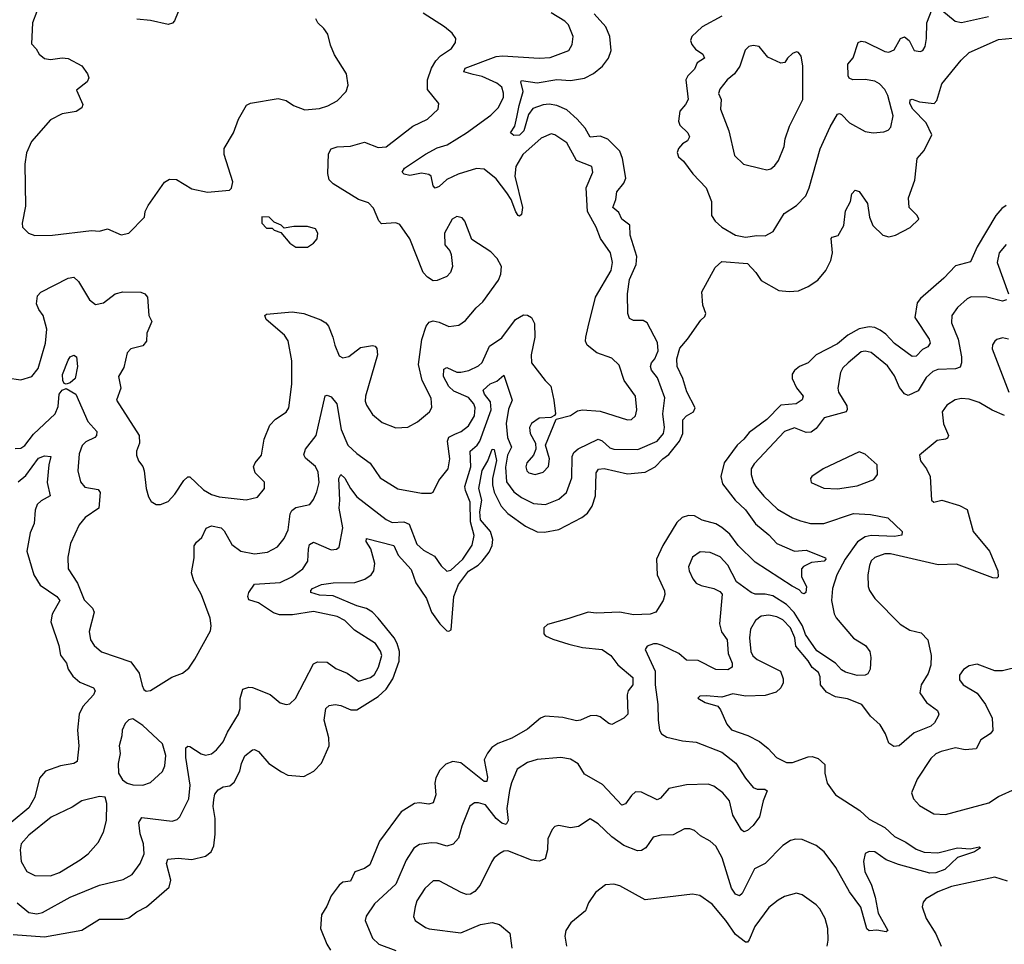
# Model space of a CAD drawing. Extents: x 1839239 to 1929705, y 762242 to 910352.
# Tile 403 of 429: x 1878688 to 1883704, y 899904 to 904611. Entities that reach past the tile are written whole.
import ezdxf

# ---------------------------------------------------------------- set-up
doc = ezdxf.new("R2010")
doc.units = 0

msp = doc.modelspace()

# ---------------------------------------------------------------- linework, layer by layer
at = {"layer": '0CON10XD'}
for points in [[(1879533.3, 904745), (1879476.7, 904605), (1879466.1, 904593.9), (1879445, 904586.7), (1879355, 904607.1), (1879285, 904613.1)], [(1878625, 902788.5), (1878695, 902777.3), (1878750, 902795), (1878783.3, 902835), (1878820, 902965), (1878827.5, 903035), (1878807.9, 903105), (1878785.6, 903135), (1878773.3, 903165), (1878780, 903205), (1878795.5, 903224.5), (1878935, 903295.8), (1878965, 903300), (1878987.6, 903277.6), (1879044.4, 903184.4), (1879075, 903161.4), (1879115, 903170), (1879174.5, 903215.5), (1879214.5, 903225.5), (1879305, 903223.5), (1879325.3, 903215.3), (1879338.9, 903198.9), (1879345.7, 903105.7), (1879361.2, 903075), (1879336.5, 903015), (1879334.3, 902975), (1879315, 902950.8), (1879255, 902935.8), (1879235.8, 902915), (1879219.7, 902840.3), (1879191.9, 902795), (1879204.4, 902735), (1879181.4, 902675), (1879296.4, 902495), (1879298.6, 902455), (1879283.8, 902415), (1879283.8, 902395), (1879293.8, 902365), (1879316.1, 902336.1), (1879323.3, 902315), (1879332.5, 902225), (1879345, 902182.5), (1879358.8, 902158.8), (1879383, 902143), (1879405, 902142.5), (1879445, 902159.2), (1879478, 902195), (1879524.4, 902265.6), (1879545, 902283.8), (1879555, 902283.3), (1879585.5, 902255.5), (1879625, 902218.1), (1879665, 902194.4), (1879705, 902182.5), (1879842.7, 902167.3), (1879899.7, 902180.3), (1879935.8, 902225), (1879935, 902256.7), (1879888, 902305), (1879879.2, 902335), (1879887.5, 902355), (1879919.4, 902395), (1879933.6, 902476.4), (1879963.4, 902546.6), (1879991.7, 902578.3), (1880045, 902614), (1880060, 902635), (1880075.5, 902755), (1880074.6, 902875), (1880055.5, 902975.5), (1880038, 903005), (1879943.8, 903085), (1879937.5, 903105), (1879945, 903112.5), (1880076.5, 903123.5), (1880135, 903115.4), (1880222.5, 903082.5), (1880247.8, 903067.8), (1880261.3, 903051.3), (1880284.4, 902995), (1880293.5, 902953.5), (1880315, 902900), (1880335, 902889.2), (1880365, 902895.7), (1880425, 902942.5), (1880485, 902953.3), (1880499.3, 902949.3), (1880508, 902938), (1880510.8, 902905), (1880450, 902695), (1880448.6, 902668.6), (1880455, 902648.8), (1880485, 902602), (1880535, 902561.4), (1880605, 902534.2), (1880665, 902537.5), (1880715, 902564.2), (1880775.8, 902615), (1880787.3, 902637.3), (1880784.4, 902685), (1880739.1, 902775), (1880720.4, 902855), (1880736.2, 902983.8), (1880759.1, 903050.9), (1880775, 903071.2), (1880795, 903078), (1880825, 903072), (1880875, 903050), (1880925, 903056), (1880959.7, 903080.3), (1881014, 903145), (1881047.5, 903175), (1881127.5, 903285), (1881139.2, 903315), (1881142, 903355), (1881120.8, 903395), (1881088.6, 903428.6), (1880992.1, 903492.1), (1880956, 903585), (1880943, 903603), (1880915, 903608.6), (1880891.2, 903595), (1880852, 903525), (1880853.3, 903465), (1880880, 903435), (1880885.9, 903415.9), (1880893.3, 903355), (1880883.3, 903325), (1880865, 903303.3), (1880815, 903283.3), (1880795, 903282.5), (1880765, 903300), (1880743.4, 903323.4), (1880675.6, 903495), (1880625, 903568.8), (1880605, 903577.1), (1880531.5, 903571.5), (1880517.5, 903587.5), (1880490.9, 903650.9), (1880465, 903678.1), (1880415, 903696.4), (1880285, 903775.6), (1880265, 903795.8), (1880257.6, 903827.6), (1880261.2, 903928.8), (1880275, 903954.5), (1880305, 903963.8), (1880373, 903967), (1880445, 903988.1), (1880515, 903960), (1880555, 903964.4), (1880691.2, 904068.8), (1880766.1, 904103.9), (1880820, 904155), (1880823.8, 904185), (1880766.4, 904256.4), (1880766.6, 904305), (1880785.4, 904364.6), (1880808, 904402), (1880832.7, 904427.3), (1880888.1, 904465), (1880909.2, 904495), (1880910, 904515), (1880891.7, 904541.7), (1880851.9, 904575), (1880744.4, 904645)], [(1878665, 902427.8), (1878695, 902429.4), (1878715, 902444.3), (1878758.8, 902501.2), (1878868.7, 902605), (1878885, 902641.2), (1878890, 902705), (1878905, 902725.4), (1878925, 902733.5), (1878974.6, 902705), (1879035.4, 902565), (1879081.1, 902515), (1879079.5, 902495), (1879070.5, 902485), (1879025, 902462.2), (1879006.7, 902443.3), (1878991.1, 902401.1), (1878983.8, 902315), (1878997.8, 902257.8), (1879020.9, 902230.9), (1879088.7, 902218.7), (1879098.6, 902205), (1879091.4, 902125), (1879022.6, 902077.4), (1878991.2, 902038.8), (1878948.1, 901945), (1878933.9, 901875), (1878935.5, 901815), (1878983.4, 901743.4), (1879017.7, 901657.7), (1879058.9, 901615), (1879068.1, 901595), (1879043, 901497), (1879048.6, 901455), (1879067.5, 901425), (1879105, 901393.1), (1879255, 901342.5), (1879297.1, 901285), (1879312.3, 901222.3), (1879321.2, 901201.2), (1879333, 901193), (1879355, 901196.7), (1879463.8, 901263.8), (1879517.5, 901285), (1879550.3, 901309.7), (1879581.4, 901355), (1879660.3, 901499.7), (1879664.3, 901525), (1879659.4, 901565), (1879614, 901684), (1879575.5, 901755), (1879562.9, 901795), (1879577.8, 901872.2), (1879577.6, 901932.4), (1879589.1, 901950.9), (1879616.9, 901975), (1879637.9, 902022.1), (1879666.1, 902033.9), (1879715, 902024.5), (1879729.9, 902009.9), (1879769.1, 901939.1), (1879815, 901905.5), (1879885, 901892.1), (1879950.2, 901899.8), (1880001.7, 901928.3), (1880035, 901970.8), (1880055.4, 902015), (1880066.2, 902095), (1880075, 902113.1), (1880095, 902127.7), (1880167, 902143), (1880185, 902168), (1880201.8, 902208.2), (1880213.8, 902255), (1880208.5, 902308.5), (1880195, 902336.9), (1880145, 902378.6), (1880135.6, 902395.6), (1880144.4, 902425), (1880198.9, 902495), (1880245, 902696.2), (1880255, 902699.2), (1880275, 902690.9), (1880303.8, 902655), (1880325.3, 902525), (1880360.4, 902445), (1880405, 902402.7), (1880473, 902353), (1880525, 902278.6), (1880615, 902222.2), (1880735, 902200), (1880785, 902201.2), (1880795, 902206.7), (1880823.1, 902265), (1880870.9, 902325), (1880879.6, 902375), (1880867.6, 902465), (1880875, 902486.4), (1880905, 902501.3), (1880937.8, 902515), (1880975, 902543.8), (1881005.3, 902595), (1881008.9, 902635), (1881001.9, 902655), (1880975, 902687.9), (1880900, 902720), (1880875, 902743.5), (1880847.9, 902795), (1880848.5, 902831.5), (1880865, 902840), (1880915, 902816.9), (1880935, 902816), (1880975.8, 902825), (1881025, 902848.5), (1881045, 902865.7), (1881081.3, 902948.7), (1881145, 902991.5), (1881213.3, 903085), (1881255, 903108.1), (1881275, 903107.1), (1881295, 903095.8), (1881310.5, 903065), (1881313.3, 902995), (1881294.4, 902905), (1881295.7, 902865), (1881365, 902774), (1881394, 902745), (1881410, 902675), (1881417.5, 902605), (1881413, 902597), (1881393.3, 902586.7), (1881335, 902583.1), (1881295, 902555.7), (1881285.6, 902535), (1881288.1, 902505), (1881316, 902455), (1881317.5, 902425), (1881305.7, 902395), (1881271.1, 902355), (1881266.7, 902335), (1881272.2, 902315), (1881282.5, 902305), (1881315, 902295.5), (1881355, 902306.9), (1881382.8, 902337.2), (1881386.5, 902375), (1881367.5, 902445), (1881421.7, 902578.3), (1881493.9, 902596.1), (1881530.5, 902619.5), (1881555, 902625.8), (1881645, 902617.9), (1881785, 902574.5), (1881805, 902575.8), (1881825.6, 902594.4), (1881831.9, 902625), (1881825.5, 902695), (1881768.2, 902775), (1881741.7, 902851.7), (1881705, 902888.6), (1881628.8, 902915), (1881579.2, 902955), (1881571.4, 902975), (1881571.9, 902995), (1881585, 903047.5), (1881621.1, 903198.9), (1881701.2, 903335), (1881707.9, 903375), (1881698.5, 903425), (1881647, 903497), (1881625.4, 903555), (1881580.4, 903635), (1881573.2, 903755), (1881608.6, 903835), (1881603.2, 903863.2), (1881525, 903893.8), (1881475.8, 903985), (1881415, 904025.7), (1881395, 904029.4), (1881345, 904008.5), (1881251.5, 903925), (1881215.9, 903864.1), (1881210.8, 903815), (1881250, 903655), (1881245, 903620), (1881235, 903611.2), (1881227.5, 903615), (1881215, 903633.3), (1881192.2, 903695), (1881169.8, 903729.8), (1881115, 903801.5), (1881055, 903850), (1881015, 903853.6), (1880922.5, 903825), (1880865, 903797.9), (1880825, 903761.5), (1880805, 903754.2), (1880794.5, 903764.5), (1880785, 903814), (1880772.9, 903822.9), (1880735, 903830.3), (1880675, 903817.9), (1880646.7, 903825), (1880636.2, 903835), (1880649.2, 903855), (1880755, 903926.9), (1880815, 903958.4), (1880865.7, 903974.3), (1880965, 904034.6), (1881088.9, 904125), (1881125, 904162.2), (1881152.5, 904215), (1881153.6, 904236.4), (1881145, 904266.9), (1881118.3, 904288.3), (1881045, 904321.6), (1880997.7, 904332.3), (1880950, 904345), (1880957.5, 904365), (1881115, 904423.5), (1881147.6, 904427.6), (1881335, 904414.6), (1881390.7, 904419.3), (1881485, 904454.2), (1881502.9, 904485), (1881508.5, 904525), (1881484.3, 904585), (1881465, 904604.4), (1881395, 904645.6)], [(1878674.8, 900114.8), (1878735, 900066.2), (1878775, 900059.6), (1878805, 900066.8), (1878945.8, 900145), (1879095, 900205.4), (1879215, 900233.3), (1879260.6, 900259.4), (1879301.9, 900315), (1879323.3, 900365), (1879318.9, 900415), (1879302.8, 900467.2), (1879295.5, 900525), (1879310.6, 900549.4), (1879465, 900531.1), (1879491.1, 900538.9), (1879505, 900553.8), (1879549.7, 900645), (1879556.7, 900715), (1879534.2, 900855), (1879535.5, 900904.5), (1879545, 900912.9), (1879555, 900910.9), (1879613.4, 900873.4), (1879635, 900867.3), (1879665, 900874.6), (1879691.5, 900895), (1879725.3, 900934.7), (1879746.4, 900985), (1879802.7, 901075), (1879810.7, 901105), (1879811.2, 901155), (1879825, 901202.5), (1879855, 901213.6), (1879875, 901212.3), (1879965, 901176.7), (1880015, 901133.5), (1880045, 901125.8), (1880065, 901128), (1880092.9, 901155), (1880185, 901331.4), (1880205, 901342.2), (1880255, 901340), (1880298.6, 901308.6), (1880356, 901285), (1880415, 901243.8), (1880475, 901263.2), (1880495, 901277.5), (1880516, 901315), (1880532.8, 901375), (1880527.2, 901397.2), (1880500.8, 901435), (1880393.3, 901503.3), (1880345, 901552.1), (1880305, 901572.7), (1880185, 901598.6), (1880078, 901582), (1880011.1, 901581.1), (1879981.7, 901591.7), (1879905, 901642.7), (1879855, 901657.5), (1879850.6, 901675), (1879856.3, 901695), (1879885, 901738.2), (1880015, 901746.8), (1880075, 901775.4), (1880130, 901815), (1880156.7, 901855), (1880160.4, 901915), (1880165, 901939.2), (1880185, 901950.9), (1880275, 901912.5), (1880302.5, 901915), (1880315, 901926.7), (1880335.3, 902025), (1880316.2, 902125), (1880320, 902165), (1880314, 902275), (1880325, 902296), (1880345, 902277.5), (1880373.3, 902225), (1880405, 902182.5), (1880555, 902066.5), (1880585, 902052.1), (1880645, 902054.7), (1880672.9, 902042.9), (1880711.9, 901941.9), (1880745, 901910.8), (1880800.8, 901880.8), (1880835, 901830.8), (1880864.5, 901804.5), (1880885, 901808.1), (1880945.3, 901865), (1880993.2, 901936.8), (1881003.6, 901985), (1880985.1, 902055.1), (1880982.8, 902155), (1880958.5, 902215), (1880956.7, 902235), (1880987, 902335), (1880983.3, 902415), (1881018.6, 902445), (1881032.5, 902465), (1881090.4, 902625), (1881086.5, 902665), (1881056.2, 902705), (1881049.2, 902725), (1881085, 902757.4), (1881119.6, 902770.4), (1881155, 902801.2), (1881196.2, 902675), (1881178, 902628), (1881166.2, 902555), (1881173.2, 902485), (1881193, 902435), (1881173.8, 902395), (1881163, 902333), (1881167.9, 902257.9), (1881205, 902207.7), (1881245, 902179.2), (1881305, 902148.4), (1881367.1, 902142.9), (1881435, 902170.5), (1881473.5, 902205), (1881501.7, 902278.3), (1881502.5, 902387.5), (1881511.7, 902408.3), (1881532.7, 902427.3), (1881635, 902475.4), (1881655, 902467.1), (1881695, 902431.8), (1881715, 902424), (1881837.2, 902422.8), (1881935.6, 902465), (1881967.1, 902505), (1881972.9, 902535), (1881964.5, 902605), (1881975.5, 902685.5), (1881938, 902788), (1881907.5, 902827.5), (1881901.3, 902845), (1881906.1, 902863.9), (1881923.6, 902885), (1881941.2, 902925), (1881937.3, 902967.3), (1881885, 903067.5), (1881865, 903080.6), (1881815, 903080), (1881795, 903090), (1881785.8, 903115.8), (1881785.3, 903215), (1881795, 903288.8), (1881828.4, 903365), (1881832.6, 903405), (1881798.1, 903515), (1881796.2, 903565), (1881755.3, 903595.3), (1881740.1, 903630.1), (1881709.4, 903655), (1881724.7, 903695), (1881730, 903735), (1881765, 903778.9), (1881776.5, 903805), (1881759.3, 903905), (1881745, 903941.2), (1881685, 904002.5), (1881645, 904018.6), (1881595, 904012.9), (1881569, 904059), (1881528.8, 904105), (1881475, 904151.6), (1881425, 904174.3), (1881385, 904180.6), (1881355, 904177.8), (1881301.5, 904158.5), (1881280.7, 904129.3), (1881256.3, 904045), (1881235, 904022.5), (1881205, 904021.5), (1881188, 904035), (1881210.5, 904069.5), (1881221.6, 904115), (1881231.9, 904175), (1881252.9, 904245), (1881241.5, 904295), (1881245, 904302), (1881325, 904288.9), (1881425, 904306.6), (1881495, 904300.8), (1881565, 904313.3), (1881612.1, 904337.9), (1881656.7, 904375), (1881687.3, 904415), (1881701.5, 904455), (1881694.6, 904525), (1881673.3, 904575), (1881615, 904641.6)], [(1878776.4, 904653.6), (1878753.8, 904595), (1878748.3, 904488.3), (1878773, 904463), (1878787.5, 904435), (1878815, 904413.3), (1878845, 904408), (1878905, 904416.2), (1878935, 904413.3), (1879005.7, 904375.7), (1879033.3, 904335), (1879040, 904315), (1879032.5, 904295), (1878978.3, 904251.7), (1879009.3, 904179.3), (1879005, 904162.5), (1878975.8, 904144.2), (1878905, 904132), (1878845, 904100.8), (1878748.3, 903991.7), (1878723.9, 903933.9), (1878714.2, 903875), (1878717.6, 903662.4), (1878701.2, 903575), (1878702.5, 903555), (1878733.9, 903523.9), (1878765, 903512)], [(1882265, 904629), (1882165.5, 904575), (1882112, 904525), (1882106.1, 904505), (1882112.3, 904485), (1882131.2, 904461.2), (1882168.2, 904435), (1882177.1, 904415), (1882138.7, 904391.3), (1882125, 904359.4), (1882091.1, 904325), (1882082.1, 904305), (1882092.9, 904205), (1882080.5, 904179.5), (1882051.8, 904145), (1882044.5, 904095), (1882051.9, 904075), (1882091.1, 904035), (1882100, 904015), (1882089.4, 903995), (1882065, 903978.9), (1882045, 903955.7), (1882037.9, 903935), (1882045, 903913.3), (1882070.6, 903890.6), (1882116.7, 903826.7), (1882184.5, 903755), (1882212.7, 903685), (1882212.2, 903615), (1882231.4, 903585), (1882264.7, 903554.7), (1882334.1, 903514.1), (1882385, 903504.6), (1882443, 903513), (1882485, 903511.4), (1882527, 903533), (1882582.5, 903625), (1882645.4, 903664.6), (1882692.9, 903715), (1882710, 903755), (1882766, 903954), (1882817.1, 904065), (1882855, 904130), (1882865, 904134), (1882875, 904128.1), (1882915, 904085.5), (1882995, 904042.5), (1883035.6, 904034.4), (1883089.4, 904040.6), (1883112.1, 904047.9), (1883126.4, 904063.6), (1883138.5, 904121.5), (1883111, 904225), (1883095.9, 904255), (1883067.3, 904285), (1883045, 904298.7), (1882995, 904305.9), (1882932.5, 904305), (1882913.6, 904313.6), (1882908, 904325), (1882907.1, 904385), (1882933.3, 904416.7), (1882960, 904495), (1882975, 904501.4), (1882995, 904499.2), (1883095, 904448.8), (1883115, 904445.4), (1883142.4, 904457.6), (1883174.7, 904515.3), (1883195, 904523.6), (1883218.9, 904505), (1883244.7, 904454.7), (1883275, 904448.9), (1883288.6, 904455), (1883300, 904475), (1883308.2, 904515), (1883309.7, 904595), (1883335.8, 904664.2)], [(1883385, 904660), (1883453.3, 904603.3), (1883485, 904596.1), (1883622.6, 904627.4)], [(1878765, 903512), (1878855, 903514.4), (1879055, 903538.5), (1879095, 903534.4), (1879135, 903545.6), (1879205, 903516.2), (1879245, 903523.8), (1879323.8, 903605), (1879328, 903635), (1879342.5, 903665), (1879426.6, 903783.4), (1879450.9, 903799.1), (1879487.3, 903797.3), (1879565, 903750), (1879645, 903732.5), (1879757, 903743), (1879767, 903753), (1879773.6, 903786.4), (1879730.5, 903925), (1879730, 903955), (1879777.5, 904035), (1879802.5, 904105), (1879844.3, 904175.7), (1879865, 904185.8), (1880005, 904209.2), (1880045, 904200), (1880083.6, 904173.6), (1880141.5, 904151.5), (1880215, 904158.6), (1880257.6, 904172.4), (1880305, 904197.5), (1880351.2, 904245), (1880361.7, 904278.3), (1880352.9, 904335), (1880291.9, 904431.9), (1880271.2, 904481.2), (1880257.3, 904537.3), (1880237.1, 904567.1), (1880207.5, 904595), (1880197.5, 904615)], [(1878655, 899953.5), (1878815, 899941.8), (1879005, 899976.9), (1879095, 900031.4), (1879215, 900032.3), (1879245, 900038.8), (1879285, 900068.8), (1879335, 900094.5), (1879450, 900195), (1879458.9, 900231.1), (1879436.4, 900315), (1879442.6, 900337.4), (1879495, 900342.1), (1879565, 900335.4), (1879635, 900352.2), (1879664.5, 900375), (1879677.5, 900405), (1879683.6, 900465), (1879683.9, 900545), (1879674.7, 900605), (1879678, 900642), (1879682, 900668), (1879698.7, 900691.3), (1879724.5, 900705.5), (1879758.6, 900711.4), (1879781.2, 900728.8), (1879810, 900785), (1879818.8, 900825), (1879836, 900864), (1879875, 900894.2), (1879885, 900896), (1879905, 900885.7), (1879958.1, 900825), (1880021.4, 900781.4), (1880055, 900765.6), (1880135, 900758.9), (1880186.7, 900785), (1880225, 900826.9), (1880264.6, 900915), (1880263.8, 900955), (1880239.1, 901045), (1880247.5, 901105), (1880265, 901120.5), (1880295, 901125.5), (1880325, 901119.6), (1880375, 901097.7), (1880405, 901098.5), (1880513.8, 901165), (1880555, 901202.4), (1880589, 901255), (1880621.1, 901345), (1880622.4, 901395), (1880611.7, 901435), (1880595.2, 901465.2), (1880515.2, 901565.2), (1880485.5, 901595.5), (1880455, 901614.3), (1880405, 901626.8), (1880285, 901677.8), (1880215, 901682.1), (1880171.2, 901695), (1880170.8, 901705), (1880180, 901715), (1880225, 901735.5), (1880285.8, 901744.2), (1880395, 901745.9), (1880447.2, 901762.8), (1880479.2, 901785), (1880493.1, 901805), (1880497.3, 901842.7), (1880477.2, 901917.2), (1880452.9, 901955), (1880455, 901970), (1880595, 901934.5), (1880616.7, 901885), (1880682.6, 901812.6), (1880706.8, 901745), (1880760, 901665), (1880786.2, 901595), (1880828.6, 901535), (1880865, 901500.8), (1880875, 901498), (1880885.7, 901504.3), (1880899.5, 901675), (1880923.3, 901736.7), (1880975, 901803.7), (1881024.2, 901835), (1881043.5, 901855), (1881080, 901900), (1881095.2, 901935), (1881098.1, 901965), (1881086.1, 902005), (1881035.4, 902065), (1881032.8, 902105), (1881042.9, 902165), (1881026.5, 902225), (1881043.8, 902316.2), (1881073.8, 902366.2), (1881095, 902424), (1881105, 902423.8), (1881117.1, 902367.1), (1881096.2, 902276.2), (1881096.7, 902243.3), (1881105.9, 902205.9), (1881141.6, 902135), (1881175, 902097.8), (1881265, 902032.2), (1881325, 902004.2), (1881362.2, 902002.2), (1881435, 902015.4), (1881552.3, 902077.7), (1881580.2, 902099.8), (1881604.7, 902135.3), (1881622, 902188), (1881625.4, 902304.6), (1881636.2, 902323.8), (1881665, 902327.2), (1881785, 902298.4), (1881875, 902307.3), (1881926.2, 902335), (1881964.1, 902375), (1881995, 902397.8), (1882049.8, 902465), (1882065.6, 902505), (1882066.6, 902573.4), (1882085, 902594.6), (1882120, 902615), (1882129.2, 902635), (1882086.5, 902716.5), (1882066.1, 902785), (1882037.3, 902845), (1882035.4, 902885), (1882050.4, 902939.6), (1882090, 902985), (1882158.5, 903081.5), (1882179.1, 903100.9), (1882184, 903115), (1882167.9, 903157.9), (1882162.6, 903225), (1882230.8, 903349.2), (1882265, 903379.5), (1882395, 903369.2), (1882438.2, 903325), (1882465, 903282.9), (1882555, 903232.1), (1882607.4, 903227.4), (1882655, 903231.1), (1882705, 903252.6), (1882753.3, 903285), (1882794.4, 903335), (1882819.4, 903385), (1882829.5, 903425), (1882822.7, 903497.3), (1882826.2, 903503.8), (1882857.3, 903512.7), (1882887.3, 903562.7), (1882895, 903638.8), (1882920, 903685), (1882927.5, 903725), (1882945, 903743.8), (1882965, 903736.2), (1883007.8, 903675), (1883017.8, 903605), (1883033.4, 903563.4), (1883084.5, 903514.5), (1883115, 903505.6), (1883149.2, 903515), (1883225, 903552.5), (1883268.8, 903595), (1883260.8, 903615), (1883219.2, 903655), (1883215.2, 903705), (1883248.8, 903795), (1883259.4, 903905), (1883295.2, 903944.8), (1883334.6, 904025), (1883306.2, 904086.2), (1883238.1, 904155), (1883222.5, 904185), (1883225, 904202.5), (1883235, 904205.8), (1883272.7, 904192.7), (1883346.2, 904185), (1883360.2, 904199.8), (1883386.2, 904285), (1883484.7, 904405.3), (1883525, 904444), (1883675, 904510), (1883745, 904517.8)], [(1882495, 903847.5), (1882515, 903851.5), (1882535, 903868.1), (1882552.9, 903895), (1882581.8, 903965), (1882588.1, 904005), (1882610.4, 904069.6), (1882677.5, 904205), (1882677, 904377), (1882668.8, 904425), (1882655, 904443.3), (1882645, 904446.7), (1882625, 904438.8), (1882598.9, 904415), (1882586.6, 904393.4), (1882565, 904389.7), (1882499.6, 904419.6), (1882455, 904474), (1882425, 904479.2), (1882403.3, 904475), (1882383.3, 904456.7), (1882356.9, 904375), (1882330, 904335), (1882292.5, 904305), (1882255, 904258), (1882248.6, 904235), (1882260.9, 904205), (1882257.5, 904155), (1882300, 904045), (1882329.1, 903919.1), (1882375.7, 903875.7), (1882465, 903854.3), (1882495, 903847.5)], [(1883714.1, 903665.9), (1883690.6, 903649.4), (1883660.9, 903615), (1883565, 903455.6), (1883531.4, 903378.6), (1883455, 903357.3), (1883395.5, 903294.5), (1883277.4, 903192.6), (1883260.2, 903169.8), (1883248.9, 903095), (1883320.5, 902985), (1883325.8, 902964.2), (1883314.5, 902945.5), (1883288, 902932), (1883255, 902897.5), (1883235, 902896.7), (1883145, 902962.9), (1883100.7, 903010.7), (1883071.4, 903031.4), (1883043.8, 903043.8), (1883015, 903047.9), (1882965, 903036.6), (1882907.2, 903005), (1882855, 902960.4), (1882745, 902904.7), (1882705, 902863.6), (1882660, 902845), (1882635.4, 902824.6), (1882624, 902806), (1882623.3, 902785), (1882645, 902737.8), (1882678.5, 902695), (1882674, 902676), (1882643.8, 902656.2), (1882565, 902649.2), (1882494.5, 902575.5), (1882405, 902509.7), (1882377.8, 902475), (1882342.4, 902445), (1882277.1, 902355), (1882260, 902285), (1882268.9, 902248.9), (1882333.6, 902165), (1882386, 902116), (1882436.4, 902045), (1882505, 901987.9), (1882545, 901944.7), (1882635, 901905.7), (1882695, 901910), (1882792.3, 901872.3), (1882795.6, 901865), (1882786, 901855), (1882722, 901848), (1882681.8, 901828.2), (1882670, 901815), (1882671.4, 901775), (1882696, 901725), (1882693.3, 901695), (1882685, 901688.8), (1882675, 901692), (1882658.3, 901708.3), (1882623, 901727), (1882435, 901849.4), (1882348.5, 901935), (1882305, 901991.5), (1882265, 902026), (1882235, 902044.1), (1882165, 902063.9), (1882125, 902085.8), (1882095, 902086.8), (1882062.3, 902077.7), (1882035, 902052.3), (1881965, 901934.4), (1881932.9, 901865), (1881935.4, 901785), (1881973, 901703), (1881975.2, 901685.2), (1881966, 901655), (1881929.1, 901595), (1881900, 901585), (1881815, 901581.6), (1881745, 901595.3), (1881625, 901589.7), (1881585, 901595.5), (1881485, 901563.3), (1881377.3, 901532.7), (1881358.8, 901515), (1881358.8, 901485), (1881366.7, 901475), (1881405, 901457.1), (1881485, 901432.5), (1881555, 901414.6), (1881655, 901404.4), (1881699.6, 901375), (1881735, 901326.8), (1881811.9, 901261.9), (1881811.2, 901225), (1881788.5, 901195), (1881782.4, 901175), (1881785.9, 901075), (1881765.3, 901055), (1881705, 901023.8), (1881688.9, 901028.9), (1881645, 901062.5), (1881625, 901068.4), (1881595, 901066.6), (1881545, 901044.6), (1881525, 901042.1), (1881455, 901059.6), (1881365, 901065.5), (1881341.4, 901055), (1881275, 900998.7), (1881195, 900954), (1881123.6, 900926.4), (1881094.1, 900905.9)], [(1880155, 903453.3), (1880185.9, 903474.1), (1880203.3, 903495), (1880206.7, 903525), (1880195, 903546.2), (1880155, 903558), (1880085, 903558.8), (1880035, 903550), (1880020, 903565), (1879985, 903580), (1879960, 903605), (1879921.7, 903608.3), (1879922.5, 903575), (1879945, 903550), (1879975, 903550), (1879985, 903540), (1880018.3, 903528.3), (1880065, 903473.3), (1880095, 903453.8), (1880155, 903453.3)], [(1883713.2, 903466.8), (1883677.3, 903425), (1883667.3, 903375), (1883725.7, 903215)], [(1883715, 903184.4), (1883695, 903178.5), (1883615, 903198.2), (1883535, 903201.1), (1883515, 903190.6), (1883465, 903145.6), (1883437.1, 903105), (1883435, 903067.5), (1883468.5, 902985), (1883486.4, 902895), (1883486.1, 902863.9), (1883478.3, 902841.7), (1883455.8, 902834.2), (1883365, 902830), (1883339.9, 902820.1), (1883305, 902790.4), (1883265, 902722.5), (1883215, 902697.5), (1883195, 902707.3), (1883169.5, 902739.5), (1883145, 902798.1), (1883108.4, 902848.4), (1883025, 902917.3), (1882995, 902923.6), (1882975, 902919.5), (1882908.9, 902865), (1882881.9, 902838.1), (1882869.1, 902815), (1882856.7, 902735), (1882858.9, 902715), (1882901.2, 902645), (1882903.6, 902626.4), (1882897.5, 902615), (1882786, 902585), (1882745, 902530.8), (1882719.3, 902510.7), (1882695, 902510.5), (1882635, 902533.8), (1882585, 902514.4), (1882430.2, 902349.8), (1882414.2, 902325), (1882414.3, 902295), (1882425.7, 902255), (1882438.9, 902235), (1882479.5, 902185), (1882549.3, 902119.3), (1882624.7, 902074.7), (1882665, 902059.6), (1882717.2, 902047.2), (1882785, 902046.2), (1882935, 902097.6), (1883021.6, 902091.6), (1883111.2, 902075), (1883183.8, 902005), (1883182.3, 901987.7), (1883145, 901979.5), (1883025, 901984.7), (1882995, 901977.8), (1882956.5, 901953.5), (1882893.6, 901865), (1882850, 901785), (1882829.5, 901715), (1882824.4, 901654.4), (1882836.9, 901586.9), (1882846.8, 901566.8), (1882935, 901462.9), (1882996.7, 901425), (1883018.8, 901395), (1883024.2, 901365), (1883020, 901305), (1883009.1, 901280.9), (1882995, 901274.4), (1882955, 901273.3), (1882895, 901289.5), (1882875, 901301.5), (1882843.5, 901335), (1882749, 901399), (1882690.7, 901480.7), (1882675.5, 901525), (1882633.2, 901593.2), (1882595, 901634)], [(1883725, 902984.5), (1883695, 902990.8), (1883666.4, 902983.6), (1883656.1, 902973.9), (1883644.1, 902955.9), (1883641.2, 902935), (1883726.9, 902715)], [(1878925, 902755.5), (1878915, 902758.9), (1878908.2, 902775), (1878907.3, 902805), (1878935, 902878), (1878945, 902894), (1878965, 902903.8), (1878977.5, 902895), (1878983.5, 902845), (1878970.5, 902785), (1878945, 902762.7), (1878925, 902755.5)], [(1883705, 902596.9), (1883642.5, 902622.5), (1883575, 902662.9), (1883525, 902679.6), (1883485, 902682.5), (1883453.7, 902676.3), (1883410.5, 902649.5), (1883387.3, 902615), (1883393.8, 902553.8), (1883420, 902495), (1883415, 902481.2), (1883405, 902476), (1883361.3, 902468.7), (1883272.5, 902395), (1883276.2, 902365), (1883308, 902325), (1883325.7, 902285), (1883333.8, 902165), (1883345, 902155.6), (1883385, 902164.4), (1883475, 902138.1), (1883515, 902117.5), (1883545.7, 902005), (1883628.5, 901905), (1883670.8, 901805), (1883673.3, 901775), (1883665, 901768.8), (1883645, 901770), (1883459.7, 901839.7), (1883366.6, 901836.6), (1883125, 901892.5), (1883095, 901891.3), (1883045, 901873.6), (1883025, 901855.6), (1883016.8, 901833.2), (1883008.8, 901785), (1883010.7, 901725), (1883017.1, 901705), (1883044.3, 901664.3), (1883173.9, 901533.9), (1883222.8, 901502.8), (1883279.6, 901489.6), (1883313.8, 901453.8), (1883331.6, 901375), (1883329.6, 901325), (1883316.7, 901283.3), (1883280.6, 901225), (1883274.3, 901185), (1883306.7, 901135), (1883364.2, 901095), (1883370.8, 901075), (1883367.5, 901065), (1883347.6, 901032.4), (1883329.2, 901015), (1883245, 900981.5), (1883168.6, 900915), (1883140.4, 900910.4), (1883115, 900928), (1883098.2, 900975), (1883072, 901022), (1883022.2, 901065), (1882978.9, 901125), (1882905, 901154.6), (1882844.1, 901164.1), (1882798.5, 901188.5), (1882767.4, 901225), (1882765.2, 901265.2), (1882757.3, 901287.3), (1882725, 901313.6), (1882705, 901346.9), (1882642.5, 901422.5), (1882636.1, 901465), (1882615, 901515.7), (1882575, 901555.8), (1882545, 901571.6), (1882505, 901579.4), (1882466, 901574), (1882437.1, 901552.9), (1882411.6, 901508.4), (1882406, 901465), (1882412.2, 901395), (1882423.3, 901373.3), (1882445, 901354.5), (1882564.5, 901294.5), (1882578.1, 901255), (1882576.9, 901235), (1882565, 901210), (1882541.4, 901188.6), (1882485, 901171.5), (1882385, 901168), (1882321.4, 901178.6), (1882265, 901162), (1882185, 901168.8), (1882153.3, 901166.7), (1882143, 901157), (1882180, 901135), (1882245, 901116.7), (1882258.5, 901098.5), (1882290, 901025), (1882315, 900995.6), (1882397, 900967), (1882456.2, 900936.2), (1882501.4, 900901.4), (1882544.2, 900855), (1882595, 900830), (1882625, 900828.9), (1882705, 900858.9), (1882725, 900860.6), (1882755, 900850.8), (1882790.3, 900820.3), (1882790, 900775), (1882801.1, 900725), (1882844, 900665), (1882968.8, 900585), (1883015, 900540.5), (1883095, 900499.3), (1883145, 900453.6), (1883202.9, 900425), (1883255, 900388.5), (1883295, 900373.3), (1883365, 900369.5), (1883465, 900395.5), (1883529.2, 900390.8), (1883575, 900400), (1883582.5, 900395), (1883552.5, 900375), (1883464.6, 900345.4), (1883401.2, 900285), (1883355, 900268.6), (1883325, 900266), (1883165, 900310.2), (1883102.7, 900335), (1883045, 900374.5), (1883015, 900376.2), (1882995, 900365.7), (1882986.2, 900325), (1882993.2, 900275), (1883026.9, 900205), (1883046.1, 900143.9), (1883062, 900062), (1883111.2, 899975), (1883101.7, 899968.3), (1883055, 899976.5), (1883015, 899972.5), (1883003.8, 899983.8), (1882972.5, 900092.5), (1882915, 900171.2), (1882845.5, 900295), (1882786.7, 900375), (1882745, 900406.7), (1882675, 900437.8), (1882640.9, 900439.1), (1882615, 900432.9), (1882575, 900407.5), (1882485.6, 900315), (1882431.5, 900288.5), (1882367.9, 900162.1), (1882355, 900151.1), (1882335, 900159.1), (1882315, 900189.4), (1882266.3, 900345), (1882235, 900404.2), (1882205, 900430), (1882155.7, 900455.7), (1882125, 900483.8), (1882102.7, 900492.7), (1882075, 900492.5), (1882017.9, 900462.1), (1881955, 900460), (1881915, 900449.2), (1881878, 900395), (1881855, 900381.9), (1881835, 900379.5), (1881765, 900407.3), (1881705, 900451.8), (1881635, 900518), (1881595, 900542.5), (1881535, 900504.2), (1881495, 900497.5), (1881435, 900509.2), (1881415, 900503.8), (1881401.4, 900488.6), (1881379.4, 900440.6), (1881376.4, 900385), (1881365, 900339.2), (1881335, 900326.9), (1881295, 900332.9), (1881175, 900380.6), (1881155, 900378.1), (1881133.6, 900366.4), (1881105.6, 900344.4), (1881093.4, 900326.6), (1881034.5, 900205.5), (1881007.2, 900172.8), (1880985, 900160), (1880965, 900158.5), (1880937.4, 900167.4), (1880825, 900226.9), (1880795, 900227.8), (1880752.3, 900187.7), (1880712.1, 900125), (1880703.1, 900095), (1880694.4, 900045), (1880702.5, 900025), (1880755, 899989.4), (1880773.6, 899983.6), (1880935, 899962), (1881035, 900004.5), (1881095, 900015.3), (1881133.1, 900005), (1881185, 899961.2), (1881195.7, 899885)], [(1878680.8, 902259.2), (1878719, 902291), (1878785, 902379.6), (1878815, 902391.2), (1878847.7, 902387.7), (1878836.4, 902345), (1878828.9, 902255), (1878843.5, 902186.5), (1878797.9, 902162.1), (1878777.4, 902142.6), (1878767.9, 902115), (1878762.9, 902047.1), (1878741.1, 901998.9), (1878724.3, 901905), (1878760.5, 901785), (1878792.1, 901732.1), (1878878.1, 901675), (1878893.5, 901655), (1878853.7, 901585), (1878847.5, 901545), (1878887.7, 901425), (1878896.6, 901376.6), (1878926.1, 901336.1), (1878934.8, 901304.7), (1878958.5, 901268.5), (1878995, 901238.2), (1879065, 901209.4), (1879073.3, 901195), (1879065, 901174.5), (1879009.6, 901115), (1878991.1, 901075), (1878983.3, 900995), (1878990.4, 900915), (1878980.8, 900835), (1878965, 900824.1), (1878896.8, 900813.2), (1878819.2, 900785), (1878790, 900750), (1878765, 900652.9), (1878735, 900599.1), (1878645, 900524.7)], [(1882855, 902223.6), (1882955, 902237.9), (1883039.7, 902270.3), (1883058, 902295), (1883056.2, 902345), (1882995, 902400), (1882965, 902410.8), (1882782, 902325), (1882723.3, 902285), (1882716.7, 902275), (1882720, 902255), (1882785, 902225.7), (1882855, 902223.6)], [(1882595, 901634), (1882525, 901678.3), (1882485, 901686.7), (1882435, 901687.4), (1882414.6, 901694.6), (1882338.9, 901748.9), (1882295, 901834.2), (1882256.1, 901876.1), (1882205, 901899.1), (1882155, 901901.4), (1882115.6, 901874.4), (1882096, 901825), (1882099.2, 901805), (1882117.8, 901765), (1882135, 901743.5), (1882160.5, 901730.5), (1882223.8, 901715), (1882255, 901700.8), (1882266.6, 901686.6), (1882252.3, 901535), (1882263.2, 901495), (1882291.6, 901455), (1882297.4, 901385), (1882317.2, 901335), (1882318.5, 901315), (1882295, 901301.8), (1882235, 901303.1), (1882145, 901349.7), (1882085, 901350.8), (1882045.3, 901385.3), (1881961.2, 901425), (1881935, 901434.3), (1881917, 901433), (1881885, 901421.2), (1881874, 901405), (1881924.6, 901294.6), (1881925.2, 901225), (1881939.5, 901125), (1881940.2, 901045), (1881947.5, 900995), (1881957.5, 900975), (1881985, 900958.1), (1882065, 900939.6), (1882135, 900932.7), (1882265, 900881.6), (1882336.1, 900826.1), (1882385, 900750), (1882425, 900702.9), (1882445, 900694.4), (1882484.2, 900694.2), (1882496.7, 900685), (1882475.9, 900634.1), (1882456.1, 900553.9), (1882425, 900509.6), (1882395, 900483.5), (1882377.1, 900477.1), (1882365, 900487.5), (1882321.5, 900561.5), (1882304.5, 900635), (1882270, 900675), (1882225, 900710), (1882195, 900719.1), (1882085, 900716.7), (1881995, 900697.3), (1881951.9, 900648.1), (1881935, 900639.1), (1881855, 900678.6), (1881825, 900680), (1881805, 900662), (1881775, 900618.8), (1881755, 900612.5), (1881657.7, 900717.7), (1881565, 900770), (1881533.7, 900823.7), (1881495, 900846.7), (1881445, 900854.5), (1881325, 900845.6), (1881275, 900828.9), (1881223.1, 900795), (1881193.6, 900726.4), (1881183.4, 900686.6), (1881170.5, 900595), (1881175.9, 900534.1), (1881166.4, 900513.6), (1881145, 900520.7), (1881114.7, 900545), (1881060.6, 900615), (1881025, 900624.5), (1881005, 900624.4), (1880981.8, 900608.2), (1880940, 900505), (1880924.4, 900445), (1880896, 900414), (1880865, 900404.5), (1880815, 900419.6), (1880785, 900421.5), (1880725, 900412.2), (1880696.7, 900393.3), (1880657.1, 900332.9), (1880605, 900210), (1880495, 900110.8), (1880452.6, 900047.4), (1880448.1, 900025), (1880485.4, 899935.4), (1880517.5, 899905), (1880605, 899873.1)], [(1883785, 901318.6), (1883695, 901295.7), (1883655, 901296.9), (1883565, 901330.5), (1883525, 901321.9), (1883496.4, 901303.6), (1883475.6, 901275), (1883475, 901251.2), (1883495, 901225.8), (1883565, 901182), (1883608.6, 901125), (1883641.9, 901055), (1883645, 900992.5), (1883632, 900975), (1883584.4, 900945), (1883560.3, 900899.7), (1883505, 900893.5), (1883455, 900904.4), (1883382.5, 900885), (1883355, 900874.2), (1883329.3, 900850.7), (1883259.2, 900745), (1883231.2, 900675), (1883242, 900645), (1883271.1, 900611.1), (1883345, 900568.1), (1883405, 900564.4), (1883625, 900624.4), (1883674.1, 900655.9), (1883765, 900696.8)], [(1879315, 900714.4), (1879355, 900728), (1879415.5, 900784.5), (1879427.4, 900812.6), (1879432.5, 900865), (1879415.3, 900925.3), (1879315, 901018), (1879265, 901052.5), (1879245, 901046.7), (1879225, 901027.5), (1879210, 900995), (1879208.8, 900965), (1879194.4, 900915), (1879200, 900875), (1879190, 900825), (1879192.5, 900775), (1879211.7, 900741.7), (1879236.7, 900725), (1879265.6, 900715.6), (1879315, 900714.4)], [(1881094.1, 900905.9), (1881072.1, 900877.9), (1881055, 900842.5), (1881070.8, 900755), (1881067.6, 900732.4), (1881055, 900733.3), (1880935, 900828.5), (1880895, 900834.5), (1880858.6, 900821.4), (1880828.6, 900791.4), (1880807.9, 900752.1), (1880802.5, 900725), (1880807.8, 900665), (1880795, 900623.8), (1880773, 900617), (1880725, 900624.5), (1880698.8, 900621.2), (1880630.8, 900579.3), (1880521.5, 900428.5), (1880471.3, 900308.7), (1880445, 900290), (1880395, 900272.9), (1880373.9, 900226.1), (1880335, 900220), (1880315.6, 900205), (1880275, 900150.8), (1880252.3, 900097.7), (1880225.6, 900055), (1880220, 899985), (1880253.5, 899905), (1880271.8, 899875)], [(1878845, 900252.5), (1878890.8, 900269.2), (1878996.3, 900333.7), (1879036.9, 900365), (1879088.3, 900421.7), (1879115.4, 900474.6), (1879130, 900535), (1879131.7, 900621.7), (1879123.8, 900653.8), (1879095, 900656), (1879005.4, 900634.6), (1878955, 900602.9), (1878848.1, 900551.9), (1878735, 900459.5), (1878695.7, 900415), (1878690.8, 900385), (1878696, 900325), (1878725.6, 900275.6), (1878765, 900254.4), (1878845, 900252.5)], [(1882801.1, 899895), (1882806.7, 899925), (1882805.6, 899985), (1882791.1, 900035), (1882764.4, 900085), (1882745, 900105.6), (1882675, 900156), (1882646, 900164), (1882585, 900147.1), (1882551.3, 900128.7), (1882505, 900090.8), (1882432.9, 899995), (1882403.8, 899926.2), (1882395, 899915.8), (1882385, 899915.6), (1882334.8, 899954.8), (1882285, 900025.6), (1882215, 900108.6), (1882153, 900153), (1882115, 900159.2), (1881875, 900130), (1881745, 900202.5), (1881715, 900210), (1881672.3, 900207.7), (1881622.3, 900167.7), (1881586.7, 900115), (1881571.2, 900075), (1881495.8, 900014.2), (1881470, 899975), (1881466, 899945), (1881474.3, 899895)], [(1883719.4, 900225), (1883655, 900245.4), (1883435, 900198.9), (1883365, 900171.9), (1883303.3, 900135), (1883290.5, 900119.5), (1883286.2, 900095), (1883306, 900035), (1883355, 899956.7), (1883382, 899895)]]:
    msp.add_lwpolyline(points, dxfattribs=at)

doc.saveas('drawing.dxf')
